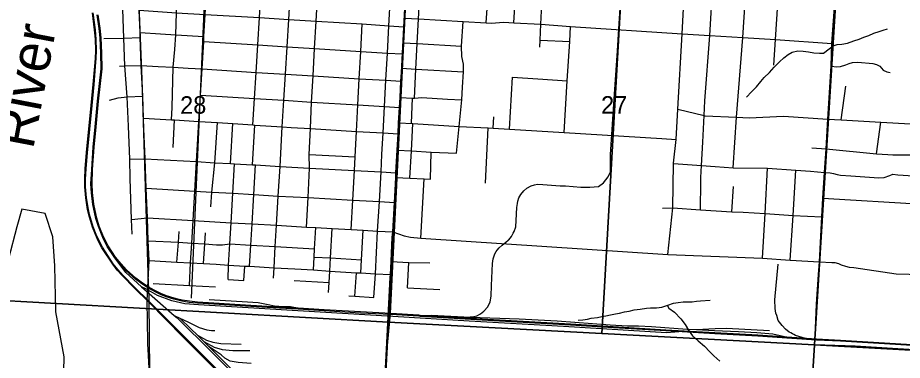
# Model space of a CAD drawing. Extents: x 114843 to 284848, y 317643 to 566895.
# Drawn here: x 205744 to 216866, y 371355 to 375663 of the extents above; entities that cross this region are included whole.
import ezdxf

# ---------------------------------------------------------------- set-up
doc = ezdxf.new("R2010")
doc.units = 0
for name, color, linetype in [('GM_X_City_Street', 7, 'Continuous'), ('GM_X_County_Road', 7, 'Continuous'), ('GM_X_Major_River_Text', 7, 'Continuous'), ('GM_X_Minor_Lake', 7, 'Continuous'), ('GM_X_Minor_River', 7, 'Continuous'), ('GM_X_Rail_Line', 7, 'Continuous'), ('GM_X_Section', 7, 'Continuous'), ('GM_X_Section_Text', 7, 'Continuous'), ('GM_X_US_Route', 7, 'Continuous')]:
    doc.layers.add(name, color=color, linetype=linetype)

msp = doc.modelspace()

# ---------------------------------------------------------------- linework, layer by layer
at = {"layer": 'GM_X_City_Street'}
for p, q in [((212311, 375382), (212684, 375364)), ((211926, 374262), (211967, 374915)), ((216099, 374379), (216156, 374800)), ((210697, 374338), (210708, 374650)), ((211723, 374273), (211730, 374418)), ((207697, 374033), (207716, 374378)), ((208419, 373829), (208448, 374331)), ((208697, 373813), (208724, 374313)), ((211627, 373584), (211658, 374277)), ((216542, 373951), (216598, 374349)), ((210936, 373633), (210944, 373974)), ((207153, 373885), (207345, 373890)), ((209408, 373941), (209986, 373913)), ((210813, 372892), (210853, 373637)), ((214724, 373221), (214745, 373541)), ((207176, 373126), (207374, 373147)), ((208586, 372357), (208598, 372541)), ((210643, 372265), (210663, 372585)), ((209984, 372160), (210004, 372457)), ((208389, 372373), (208586, 372357)), ((209220, 372358), (209660, 372334)), ((210643, 372265), (211051, 372244))]:
    msp.add_line(p, q, dxfattribs=at)
for points in [[(215249, 375064), (215272, 375387), (215312, 376036), (215330, 376345), (215367, 376959), (215406, 377589), (215416, 378303), (215464, 378722), (215488, 379126), (215507, 379451), (215527, 379785), (215546, 380096), (215566, 380390), (215585, 380708), (215606, 381030), (215630, 381428), (215655, 381827), (215676, 382144), (215684, 382315), (215657, 382341), (215673, 382967), (215673, 382971), (215739, 383671), (215753, 383821)], [(214739, 373777), (214782, 374412), (214861, 375414), (214901, 376059), (214921, 376365), (214956, 376982), (214996, 377612), (215016, 378325), (215058, 378745), (215079, 379153), (215069, 379446), (215087, 379778), (215133, 380122), (215150, 380415), (215170, 380734), (215189, 381056), (215211, 381453), (215234, 381853), (215253, 382171), (215265, 382364), (215268, 382420)], [(210732, 374653), (210750, 375017), (210768, 375337), (210784, 375648), (210805, 376018), (210821, 376301), (210837, 376611), (210857, 376931), (210872, 377225), (210891, 377524), (210909, 377832), (210930, 378253), (210950, 378584), (210975, 378997)], [(211635, 375599), (211657, 375965), (211675, 376251), (211692, 376560), (211709, 376880), (211726, 377176), (211743, 377472), (211762, 377783), (211785, 378202), (211804, 378533)], [(211982, 375600), (212002, 375940), (212017, 376230), (212033, 376539), (212052, 376859), (212067, 377157), (212089, 377452), (212106, 377762), (212129, 378181)], [(207904, 372294), (207918, 372579), (207932, 372826), (207949, 373115), (207971, 373481), (207991, 373854), (208023, 374358), (208031, 374489), (208042, 374688), (208062, 375018), (208083, 375363), (208085, 375426), (208101, 375705), (208122, 376074), (208142, 376452), (208156, 376742), (208173, 377077), (208181, 377364), (208197, 377667)], [(208960, 372388), (208967, 372519), (208982, 372786), (208996, 373053), (209018, 373421), (209042, 373793), (209071, 374290), (209090, 374624), (209111, 374952), (209133, 375296), (209153, 375641), (209174, 376011), (209194, 376394), (209210, 376702), (209228, 377019), (209243, 377307)], [(207678, 374380), (207684, 374533), (207700, 375040), (207721, 375265), (207732, 375447), (207739, 375726), (207752, 376097), (207772, 376473), (207782, 376764), (207785, 376835), (207794, 377098)], [(212309, 375293), (212311, 375382), (212321, 375582), (212340, 375920), (212356, 376209), (212373, 376519), (212389, 376840), (212403, 377136)], [(213916, 372685), (213981, 373271), (213988, 373828), (213989, 373834), (214024, 374130), (214045, 374513), (214098, 375460), (214132, 376105), (214180, 377029), (214183, 377082)], [(208702, 374315), (208723, 374645), (208741, 374975), (208763, 375320), (208784, 375664), (208804, 376034), (208823, 376415), (208859, 377040)], [(209374, 373031), (209395, 373401), (209412, 373772), (209408, 373941), (209424, 374269), (209439, 374601), (209458, 374931), (209477, 375275), (209496, 375620), (209518, 375991), (209538, 376373), (209554, 376682), (209573, 377000)], [(210323, 373941), (210337, 374215), (210357, 374546), (210374, 374876), (210393, 375219), (210410, 375562), (210430, 375934), (210453, 376324), (210470, 376632)], [(214328, 373248), (214332, 373600), (214334, 373655), (214342, 373804), (214357, 374097), (214375, 374432), (214385, 374618), (214445, 375437), (214483, 376081)], [(207182, 372942), (207176, 373126), (207159, 373640), (207153, 373885), (207138, 374300), (207120, 374668), (207091, 375056), (207078, 375406), (207066, 375770)], [(207269, 375759), (207739, 375726), (208101, 375705), (208784, 375664), (209153, 375641), (209496, 375620), (210075, 375584), (210410, 375562), (210600, 375550)], [(210608, 375659), (210784, 375648), (211344, 375615), (211635, 375599), (211700, 375595), (211853, 375608), (211918, 375604), (211982, 375600), (212321, 375582), (212696, 375552), (214098, 375460), (214445, 375437), (214861, 375414), (215272, 375387), (215981, 375339)], [(211259, 373961), (211295, 374297), (211328, 374629), (211337, 374788), (211347, 374984), (211347, 375077), (211328, 375177), (211322, 375303), (211344, 375615)], [(209938, 372999), (209956, 373370), (209978, 373741), (209986, 373913), (210002, 374234), (210021, 374566), (210039, 374896), (210058, 375239), (210075, 375584)], [(212615, 374221), (212653, 374869), (212684, 375364), (212696, 375552)], [(206828, 375400), (207078, 375406), (207284, 375412)], [(207282, 375478), (207540, 375461), (207732, 375447), (208085, 375426)], [(208083, 375363), (208763, 375320), (209133, 375296), (209477, 375275), (210058, 375239), (210393, 375219), (210583, 375208)], [(210589, 375348), (210768, 375337), (211322, 375303)], [(207024, 375053), (207091, 375056), (207296, 375062)], [(207296, 375062), (207509, 375051), (207700, 375040), (207886, 375029), (208062, 375018), (208741, 374975), (209111, 374952), (209458, 374931), (210039, 374896), (210374, 374876), (210563, 374865)], [(215972, 375054), (216045, 375046), (216088, 375050), (216155, 375072), (216200, 375089), (216239, 375098), (216307, 375102), (216496, 375089), (216540, 375076), (216584, 375053), (216627, 375004), (216673, 374982), (216713, 374973)], [(210572, 375028), (210750, 375017), (211347, 374984)], [(211967, 374915), (212284, 374894), (212653, 374869)], [(206900, 374626), (207006, 374656), (207120, 374668), (207315, 374676)], [(208042, 374688), (208723, 374645), (209090, 374624), (209439, 374601), (210021, 374566), (210357, 374546), (210545, 374535)], [(210552, 374661), (210708, 374650), (210732, 374653), (210827, 374658), (211147, 374640), (211328, 374629)], [(214045, 374513), (214375, 374432), (214383, 374431), (214782, 374412), (214939, 374405), (215374, 374425), (215930, 374387), (216099, 374379), (216598, 374349), (216971, 374328), (217177, 374312), (217287, 374309), (217641, 374290), (217729, 374283), (218207, 374202), (218605, 374230)], [(207325, 374400), (207534, 374388), (207678, 374380), (207716, 374378), (208023, 374358), (208254, 374344), (208448, 374331), (208702, 374315), (208724, 374313), (209071, 374290), (209183, 374283), (209424, 374269), (210002, 374234), (210337, 374215), (210526, 374204)], [(208173, 373287), (208184, 373470), (208224, 373839), (208254, 374344)], [(210533, 374341), (210713, 374332), (211295, 374297), (211658, 374277), (211723, 374273), (211926, 374262), (212615, 374221), (213842, 374142), (214024, 374130)], [(210675, 373644), (210694, 373988), (210713, 374332)], [(210515, 373998), (210694, 373988), (210944, 373974), (211259, 373961)], [(215728, 374026), (215908, 374016), (216542, 373951), (216686, 373943), (216745, 373939), (217151, 373940)], [(207345, 373890), (207503, 373882), (207991, 373854), (208224, 373839), (208419, 373829), (208469, 373827), (208697, 373813), (208733, 373811), (209042, 373793), (209412, 373772), (209978, 373741), (210312, 373723), (210499, 373712)], [(210220, 372146), (210242, 372444), (210268, 372981), (210292, 373350), (210312, 373723), (210323, 373941)], [(208389, 372373), (208396, 372552), (208411, 372820), (208426, 373085), (208447, 373455), (208469, 373827)], [(208658, 372538), (208676, 372804), (208690, 373070), (208713, 373439), (208733, 373811)], [(213988, 373828), (214342, 373804), (214515, 373792), (214739, 373777), (215173, 373771), (215528, 373746), (215710, 373734), (215887, 373717), (215958, 373714), (216002, 373704), (216048, 373690), (216088, 373684), (216221, 373675), (216570, 373649), (216640, 373652), (216710, 373678), (216746, 373694), (216810, 373689), (217138, 373667)], [(215107, 372638), (215140, 373200), (215173, 373771)], [(215457, 372616), (215494, 373178), (215528, 373746)], [(210496, 373652), (210675, 373644), (210853, 373637), (210936, 373633)], [(207358, 373518), (207971, 373481), (208184, 373470), (208447, 373455), (208713, 373439), (209018, 373421), (209395, 373401), (209956, 373370), (210292, 373350), (210480, 373339)], [(215867, 373392), (217120, 373318), (218239, 373240), (218545, 373216)], [(213851, 373270), (213981, 373271), (214328, 373248), (214724, 373221), (214867, 373216), (215140, 373200), (215494, 373178), (215853, 373159)], [(207374, 373147), (207949, 373115), (208426, 373085), (208690, 373070), (208996, 373053), (209374, 373031), (209491, 373025), (209697, 373013), (209938, 372999), (210087, 372992), (210268, 372981), (210461, 372970)], [(207745, 372590), (207766, 372840), (207774, 372974)], [(208080, 372571), (208095, 372818), (208103, 372958)], [(209462, 372491), (209471, 372654), (209476, 372758), (209491, 373025)], [(209653, 372206), (209660, 372334), (209667, 372478), (209677, 372644), (209697, 373013)], [(210058, 372455), (210067, 372619), (210087, 372992)], [(210461, 372970), (210603, 372919), (210683, 372903), (210813, 372892)], [(207385, 372859), (207766, 372840), (207932, 372826), (208095, 372818), (208245, 372807), (208318, 372808), (208411, 372820), (208676, 372804), (208982, 372786), (209476, 372758)], [(210813, 372892), (213916, 372685), (215107, 372638), (215457, 372616), (215823, 372593)], [(207395, 372612), (207745, 372590), (207918, 372579), (208080, 372571), (208241, 372562), (208396, 372552), (208598, 372541), (208658, 372538), (208967, 372519), (209230, 372504), (209462, 372491), (209667, 372478), (210004, 372457), (210058, 372455), (210242, 372444), (210431, 372433)], [(209471, 372654), (209677, 372644), (210067, 372619)], [(210440, 372596), (210663, 372585), (210926, 372580)], [(215823, 372593), (215980, 372586), (216016, 372583), (216063, 372572), (216099, 372557), (216151, 372539), (216198, 372526), (216256, 372524), (216791, 372441), (217116, 372434), (217240, 372440), (217420, 372502), (217484, 372520), (217584, 372519), (217794, 372511), (218502, 372511)], [(207448, 372319), (207904, 372294), (208231, 372280)], [(209909, 372166), (209984, 372160), (210220, 372146)], [(215766, 371556), (216272, 371539), (218426, 371402), (221033, 371255), (221633, 371216), (222282, 371176), (222601, 371156)]]:
    msp.add_lwpolyline(points, dxfattribs=at)
at = {"layer": 'GM_X_County_Road'}
for points in [[(215823, 372593), (215853, 373159), (215867, 373392), (215887, 373717), (215908, 374016), (215930, 374387), (215972, 375054), (215981, 375339), (216034, 376085), (216046, 376300), (216080, 376914)], [(210373, 371331), (210428, 372398), (210431, 372433), (210440, 372596), (210452, 372902), (210461, 372970), (210480, 373339), (210484, 373415), (210496, 373652), (210499, 373712), (210515, 373998), (210526, 374204), (210533, 374341), (210545, 374535), (210552, 374661), (210563, 374865), (210572, 375028), (210583, 375208), (210589, 375348), (210600, 375550), (210608, 375659), (210621, 375922)], [(215766, 371556), (215789, 372060), (215812, 372434), (215823, 372593)], [(215678, 370205), (215749, 371348), (215766, 371556)]]:
    msp.add_lwpolyline(points, dxfattribs=at)
at = {"layer": 'GM_X_Minor_Lake'}
for points in [[(205796, 373254), (205734, 373033), (205627, 372632), (205521, 372196), (205518, 371855), (205408, 371504), (205219, 370920), (205163, 370587), (205592, 370512), (206001, 370450), (206289, 370497), (206317, 370862), (206326, 371399), (206223, 371966), (206212, 372543), (206187, 372906), (206087, 373199)], [(206087, 373199), (205796, 373254)]]:
    msp.add_lwpolyline(points, dxfattribs=at)
at = {"layer": 'GM_X_Minor_River'}
for points in [[(214906, 374664), (214968, 374730), (215032, 374794), (215089, 374861), (215131, 374913), (215195, 374975), (215257, 375043), (215321, 375109), (215377, 375157), (215431, 375201), (215481, 375229), (215551, 375247), (215619, 375243), (215687, 375233), (215755, 375221), (215823, 375215), (215875, 375219), (215945, 375271), (215995, 375309), (216047, 375327), (216107, 375329), (216175, 375343), (216257, 375371), (216323, 375393), (216381, 375417), (216447, 375441), (216509, 375469), (216575, 375491), (216626, 375508), (216678, 375524)], [(212790, 371861), (212850, 371863), (212906, 371874), (212956, 371884), (213034, 371894), (213088, 371904), (213138, 371914), (213196, 371926), (213258, 371938), (213310, 371948), (213374, 371964), (213432, 371974), (213496, 371988), (213572, 371998), (213650, 372010), (213700, 372014), (213774, 372016), (213844, 372024), (213916, 372050), (213990, 372072), (214046, 372082), (214110, 372090), (214170, 372092), (214222, 372092), (214280, 372098), (214330, 372102), (214450, 372110)], [(213911, 372048), (213932, 372010), (214002, 371962), (214080, 371877), (214136, 371805), (214177, 371735), (214229, 371663), (214301, 371601), (214377, 371535), (214447, 371462), (214497, 371412), (214570, 371344)]]:
    msp.add_lwpolyline(points, dxfattribs=at)
at = {"layer": 'GM_X_Rail_Line'}
for p, q in [((207397, 372098), (207394, 372274)), ((207713, 371920), (207783, 371887)), ((208005, 371670), (208083, 371593))]:
    msp.add_line(p, q, dxfattribs=at)
for points in [[(208131, 380475), (208193, 380112), (208817, 380206), (208645, 377604), (208168, 377646), (207923, 372138)], [(207394, 372274), (207390, 372318), (207307, 374889), (207154, 378731), (206907, 380300)], [(210433, 371945), (210479, 372877), (210649, 376363), (210833, 379678), (210873, 380393)], [(211434, 371902), (211480, 371908), (211518, 371915), (211564, 371939), (211605, 371974), (211653, 372026), (211684, 372089), (211696, 372163), (211701, 372297), (211707, 372386), (211713, 372573), (211721, 372630), (211742, 372694), (211761, 372724), (211772, 372740), (211797, 372768), (211837, 372801), (211883, 372839), (211912, 372864), (211918, 372872), (211951, 372913), (211974, 372955), (211985, 372974), (212005, 373033), (212011, 373113), (212020, 373276), (212026, 373327), (212031, 373357), (212046, 373400), (212070, 373441), (212109, 373488), (212146, 373520), (212199, 373547), (212240, 373561), (212281, 373568), (212348, 373567), (212564, 373551), (212632, 373547), (212824, 373534), (212936, 373534), (213048, 373540), (213110, 373586), (213169, 373663), (213197, 373725), (213196, 373944), (213249, 374703), (213284, 375248), (213302, 375521), (213334, 376047)], [(207391, 372088), (207206, 372267), (207061, 372416), (206994, 372490), (206938, 372563), (206803, 372771), (206757, 372856), (206723, 372935), (206683, 373030), (206638, 373186), (206622, 373250), (206599, 373399), (206587, 373538), (206588, 373633), (206593, 373764), (206610, 373966), (206668, 374558), (206693, 374824), (206712, 375052), (206721, 375151), (206724, 375249), (206720, 375391), (206711, 375510), (206683, 375723)], [(207398, 372095), (207213, 372274), (207068, 372423), (207002, 372497), (206946, 372569), (206811, 372776), (206766, 372861), (206732, 372939), (206693, 373034), (206647, 373189), (206632, 373251), (206609, 373400), (206597, 373538), (206598, 373633), (206603, 373763), (206620, 373965), (206678, 374557), (206704, 374823), (206723, 375051), (206731, 375151), (206734, 375249), (206730, 375392), (206721, 375511), (206693, 375725)], [(218370, 371456), (216089, 371594), (215787, 371610), (215477, 371631), (215050, 371659), (214510, 371687), (213891, 371724), (213162, 371768), (212695, 371796), (212395, 371814), (211725, 371852), (210803, 371908), (210787, 371909), (210434, 371930), (210054, 371950), (209595, 371978), (209271, 371998), (208880, 372019), (208539, 372040), (208143, 372064), (208004, 372073), (207901, 372084), (207809, 372099), (207755, 372111), (207705, 372124), (207610, 372154), (207539, 372183), (207479, 372211), (207389, 372261), (207342, 372291), (207286, 372328), (207223, 372377), (207102, 372484), (207035, 372559), (206964, 372643), (206869, 372788), (206813, 372901), (206758, 373039), (206728, 373139), (206689, 373316), (206671, 373463), (206665, 373572), (206674, 373755), (206694, 374036), (206717, 374291), (206749, 374613), (206792, 375018), (206788, 375218), (206780, 375410), (206768, 375529), (206742, 375698)], [(218371, 371468), (216089, 371606), (215787, 371622), (215477, 371643), (215051, 371671), (214511, 371699), (213892, 371736), (213163, 371781), (212696, 371808), (212395, 371826), (211726, 371864), (210803, 371920), (210788, 371921), (210435, 371942), (210055, 371963), (209595, 371990), (209272, 372011), (208881, 372032), (208540, 372053), (208144, 372076), (208005, 372086), (207903, 372097), (207811, 372112), (207758, 372124), (207709, 372136), (207614, 372166), (207544, 372194), (207485, 372223), (207395, 372272), (207349, 372302), (207294, 372338), (207231, 372387), (207110, 372493), (207044, 372567), (206974, 372651), (206880, 372794), (206824, 372906), (206769, 373043), (206740, 373142), (206701, 373318), (206683, 373464), (206678, 373572), (206686, 373754), (206706, 374035), (206729, 374290), (206761, 374612), (206805, 375018), (206800, 375218), (206793, 375411), (206780, 375531), (206754, 375700)], [(214055, 371714), (213901, 371702), (212605, 371781), (211421, 371849), (210461, 371905), (209264, 371978), (208017, 372051), (207844, 372067), (207680, 372105), (207501, 372172), (207354, 372253), (207302, 372279), (207104, 372461), (206964, 372643)], [(215651, 371631), (215523, 371667), (215504, 371679), (215485, 371690), (215464, 371699), (215443, 371707), (215399, 371748), (215356, 371794), (215306, 371857), (215288, 371918), (215276, 371946), (215267, 372007), (215265, 372116), (215306, 372565)], [(207302, 372279), (207362, 372224), (207713, 371920)], [(206160, 358546), (207233, 361762), (207399, 362227), (207426, 362410), (207456, 365928), (207397, 372098)], [(207391, 372088), (207819, 371652), (208357, 371112), (209216, 370245), (209605, 369851), (210205, 369263), (210462, 368990), (210816, 368626), (211032, 368413), (211199, 368244), (211716, 367724), (212426, 367013), (213142, 366290), (213623, 365805), (214083, 365351), (214108, 365326), (214944, 364483), (215574, 363853), (215935, 363481), (216080, 363337), (216333, 363082)], [(208497, 370990), (208089, 371405), (207398, 372095)], [(208153, 372121), (208633, 372092), (208767, 372082), (208891, 372057), (208974, 372042), (209083, 372033), (209172, 372030), (209283, 372010)], [(216805, 362619), (216808, 362643), (216825, 362929), (216786, 363187), (216702, 363341), (216465, 363528), (216245, 363621), (215895, 363761), (215658, 363865), (215432, 364029), (214181, 365315), (211782, 367717), (210739, 368756), (210453, 369097), (210327, 369363), (210315, 369451), (210391, 371161), (210367, 371273), (210433, 371945)], [(207713, 371920), (207748, 371890), (208185, 371459), (208889, 370752)], [(207783, 371887), (207922, 371753), (208005, 371670)], [(207783, 371887), (207882, 371839), (208026, 371766), (208120, 371738), (208181, 371730), (208223, 371729)], [(210803, 371920), (210942, 371922), (211435, 371899), (212050, 371877), (212526, 371853), (213191, 371802), (213412, 371787), (213549, 371789), (213711, 371782), (214162, 371745), (214277, 371741)], [(214277, 371741), (214515, 371756), (214654, 371761), (215195, 371728)], [(214277, 371741), (214503, 371732), (214807, 371717), (215039, 371703), (215237, 371689), (215424, 371647)], [(208005, 371670), (208118, 371610), (208196, 371585), (208297, 371568), (208552, 371558)], [(208083, 371593), (208109, 371567), (208151, 371525)], [(208083, 371593), (208212, 371522), (208313, 371492), (208450, 371480), (208664, 371479)], [(208681, 371317), (208514, 371328), (208415, 371345), (208350, 371381), (208301, 371426), (208151, 371525)], [(208151, 371525), (208330, 371346), (208706, 370967), (208840, 370834)]]:
    msp.add_lwpolyline(points, dxfattribs=at)
at = {"layer": 'GM_X_Section'}
for points in [[(210687, 377234), (210406, 371835), (205185, 372127), (205457, 376298), (205481, 376346), (205497, 376358), (205495, 376374), (205475, 376390), (205445, 376410), (205427, 376428), (205427, 376448), (205437, 376466), (205464, 376500), (205540, 376568), (205600, 376628), (205698, 376720), (205802, 376828), (205852, 376888), (205900, 376954), (205938, 377024), (206006, 377192), (206080, 377364), (206130, 377436), (206130, 377493)], [(210687, 377234), (213393, 377072), (213087, 371692), (210406, 371835)], [(213393, 377072), (216093, 376909), (215761, 371550), (213087, 371692)], [(218750, 376765), (218416, 371402), (215761, 371550), (216093, 376909)], [(210406, 371835), (210121, 366566), (204854, 366828), (205185, 372127)], [(213087, 371692), (215761, 371550), (215434, 366240), (210121, 366566), (210406, 371835)], [(218416, 371402), (221063, 371254), (220701, 365925), (215434, 366240), (215761, 371550)]]:
    msp.add_lwpolyline(points, close=True, dxfattribs=at)
at = {"layer": 'GM_X_US_Route'}
for points in [[(207395, 372612), (207385, 372859), (207374, 373147), (207358, 373518), (207345, 373890), (207330, 374266), (207325, 374400), (207315, 374676), (207296, 375062), (207284, 375412), (207282, 375478), (207269, 375759), (207256, 376128), (207244, 376419), (207241, 376503), (207230, 376772), (207216, 377131), (207203, 377721), (207202, 377769)], [(207380, 371583), (207372, 372101), (207395, 372612)], [(207412, 370801), (207411, 370855), (207408, 371019), (207382, 371495), (207381, 371557), (207380, 371583)]]:
    msp.add_lwpolyline(points, dxfattribs=at)

# ---------------------------------------------------------------- texts
at = {"layer": 'GM_X_Major_River_Text'}
msp.add_text('River', height=500.2, rotation=79.1822, dxfattribs=at).set_placement((205937, 373998))
at = {"layer": 'GM_X_Section_Text'}
for s, rotation, p in [('28', 0.4136, (207787, 374454)), ('27', 0.4137, (213080, 374455))]:
    msp.add_text(s, height=221, rotation=rotation, dxfattribs=at).set_placement(p)

doc.saveas('drawing.dxf')
